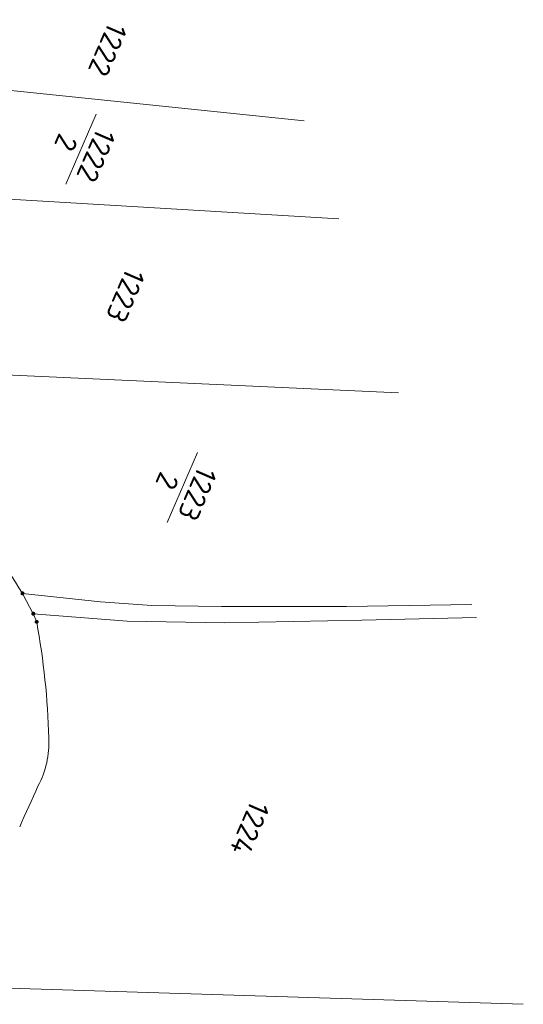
# Model space of a CAD drawing. Header units: metres. Extents: x 3425540 to 3446143, y 5432760 to 5444637.
# Tile 481 of 656: x 3436925 to 3436968, y 5443489 to 5443573. Entities that reach past the tile are written whole.
import ezdxf
from ezdxf.enums import TextEntityAlignment as Align

# ---------------------------------------------------------------- set-up
doc = ezdxf.new("R2010")
doc.units = ezdxf.units.M
doc.layers.add('B_Flurgrenzen', color=9, linetype='Continuous', lineweight=18)
doc.styles.get("Standard").update_dxf_attribs({"font": 'isocpeur.ttf'})

msp = doc.modelspace()

# ---------------------------------------------------------------- linework, layer by layer
at = {"layer": 'B_Flurgrenzen'}
for p, q in [((3436911.952, 5443568.501), (3436949.039, 5443564.649)), ((3436931.209, 5443565.232), (3436928.609, 5443559.224)), ((3436910.846, 5443558.698), (3436952.005, 5443556.26)), ((3436912.344, 5443543.367), (3436957.11, 5443541.338)), ((3436939.887, 5443536.221), (3436937.287, 5443530.213)), ((3436924.884, 5443524.144), (3436925.813, 5443522.401)), ((3436924.884, 5443524.144), (3436931.584, 5443523.425)), ((3436931.584, 5443523.425), (3436935.985, 5443523.111)), ((3436935.985, 5443523.111), (3436941.956, 5443523.032)), ((3436941.956, 5443523.032), (3436952.643, 5443523.032)), ((3436952.643, 5443523.032), (3436963.408, 5443523.189)), ((3436925.813, 5443522.401), (3436926.103, 5443521.704)), ((3436925.813, 5443522.401), (3436933.863, 5443521.774)), ((3436933.863, 5443521.774), (3436942.192, 5443521.617)), ((3436942.192, 5443521.617), (3436953.979, 5443521.853)), ((3436953.979, 5443521.853), (3436963.801, 5443522.089)), ((3436915.361, 5443490.565), (3436967.809, 5443488.916))]:
    msp.add_line(p, q, dxfattribs=at)
for points in [[(3436925.009, 5443524.144), (3436925.008, 5443524.16), (3436925.005, 5443524.175), (3436925, 5443524.19), (3436924.993, 5443524.204), (3436924.985, 5443524.218), (3436924.976, 5443524.23), (3436924.964, 5443524.24), (3436924.951, 5443524.249), (3436924.937, 5443524.257), (3436924.922, 5443524.263), (3436924.908, 5443524.267), (3436924.892, 5443524.269), (3436924.876, 5443524.269), (3436924.86, 5443524.267), (3436924.846, 5443524.263), (3436924.831, 5443524.257), (3436924.817, 5443524.249), (3436924.804, 5443524.24), (3436924.792, 5443524.23), (3436924.783, 5443524.218), (3436924.775, 5443524.204), (3436924.768, 5443524.19), (3436924.763, 5443524.175), (3436924.76, 5443524.16), (3436924.759, 5443524.144), (3436924.76, 5443524.128), (3436924.763, 5443524.113), (3436924.768, 5443524.098), (3436924.775, 5443524.084), (3436924.783, 5443524.07), (3436924.792, 5443524.058), (3436924.804, 5443524.048), (3436924.817, 5443524.039), (3436924.831, 5443524.031), (3436924.846, 5443524.025), (3436924.86, 5443524.021), (3436924.876, 5443524.019), (3436924.892, 5443524.019), (3436924.908, 5443524.021), (3436924.922, 5443524.025), (3436924.937, 5443524.031), (3436924.951, 5443524.039), (3436924.964, 5443524.048), (3436924.976, 5443524.058), (3436924.985, 5443524.07), (3436924.993, 5443524.084), (3436925, 5443524.098), (3436925.005, 5443524.113), (3436925.008, 5443524.128), (3436925.009, 5443524.144)], [(3436924.984, 5443524.144), (3436924.983, 5443524.158), (3436924.98, 5443524.172), (3436924.976, 5443524.184), (3436924.97, 5443524.197), (3436924.961, 5443524.209), (3436924.951, 5443524.219), (3436924.94, 5443524.228), (3436924.928, 5443524.235), (3436924.915, 5443524.239), (3436924.902, 5443524.242), (3436924.888, 5443524.244), (3436924.873, 5443524.243), (3436924.859, 5443524.241), (3436924.847, 5443524.238), (3436924.834, 5443524.231), (3436924.822, 5443524.223), (3436924.812, 5443524.214), (3436924.802, 5443524.203), (3436924.795, 5443524.191), (3436924.79, 5443524.178), (3436924.786, 5443524.165), (3436924.784, 5443524.151), (3436924.784, 5443524.137), (3436924.786, 5443524.123), (3436924.79, 5443524.11), (3436924.795, 5443524.097), (3436924.802, 5443524.085), (3436924.812, 5443524.074), (3436924.822, 5443524.065), (3436924.834, 5443524.057), (3436924.847, 5443524.05), (3436924.859, 5443524.047), (3436924.873, 5443524.045), (3436924.888, 5443524.044), (3436924.902, 5443524.046), (3436924.915, 5443524.049), (3436924.928, 5443524.053), (3436924.94, 5443524.06), (3436924.951, 5443524.069), (3436924.961, 5443524.079), (3436924.97, 5443524.091), (3436924.976, 5443524.104), (3436924.98, 5443524.116), (3436924.983, 5443524.13), (3436924.984, 5443524.144)], [(3436924.96, 5443524.144), (3436924.959, 5443524.156), (3436924.956, 5443524.168), (3436924.951, 5443524.179), (3436924.945, 5443524.189), (3436924.936, 5443524.199), (3436924.927, 5443524.206), (3436924.916, 5443524.213), (3436924.905, 5443524.217), (3436924.893, 5443524.219), (3436924.881, 5443524.22), (3436924.869, 5443524.218), (3436924.857, 5443524.215), (3436924.847, 5443524.21), (3436924.836, 5443524.203), (3436924.827, 5443524.194), (3436924.82, 5443524.184), (3436924.814, 5443524.174), (3436924.81, 5443524.162), (3436924.808, 5443524.15), (3436924.808, 5443524.138), (3436924.81, 5443524.126), (3436924.814, 5443524.114), (3436924.82, 5443524.104), (3436924.827, 5443524.094), (3436924.836, 5443524.085), (3436924.846, 5443524.078), (3436924.857, 5443524.073), (3436924.869, 5443524.07), (3436924.881, 5443524.068), (3436924.893, 5443524.069), (3436924.905, 5443524.071), (3436924.916, 5443524.075), (3436924.927, 5443524.082), (3436924.936, 5443524.089), (3436924.945, 5443524.099), (3436924.951, 5443524.109), (3436924.956, 5443524.12), (3436924.959, 5443524.132), (3436924.96, 5443524.144)], [(3436924.935, 5443524.144), (3436924.934, 5443524.154), (3436924.931, 5443524.164), (3436924.926, 5443524.173), (3436924.92, 5443524.18), (3436924.913, 5443524.186), (3436924.904, 5443524.191), (3436924.894, 5443524.194), (3436924.884, 5443524.195), (3436924.874, 5443524.194), (3436924.864, 5443524.191), (3436924.855, 5443524.186), (3436924.848, 5443524.18), (3436924.842, 5443524.173), (3436924.837, 5443524.164), (3436924.834, 5443524.154), (3436924.833, 5443524.144), (3436924.834, 5443524.134), (3436924.837, 5443524.124), (3436924.842, 5443524.115), (3436924.848, 5443524.108), (3436924.855, 5443524.102), (3436924.864, 5443524.097), (3436924.874, 5443524.094), (3436924.884, 5443524.093), (3436924.894, 5443524.094), (3436924.904, 5443524.097), (3436924.913, 5443524.102), (3436924.92, 5443524.108), (3436924.926, 5443524.115), (3436924.931, 5443524.124), (3436924.934, 5443524.134), (3436924.935, 5443524.144)], [(3436924.911, 5443524.144), (3436924.91, 5443524.151), (3436924.907, 5443524.158), (3436924.902, 5443524.164), (3436924.896, 5443524.168), (3436924.889, 5443524.17), (3436924.882, 5443524.171), (3436924.875, 5443524.169), (3436924.868, 5443524.166), (3436924.863, 5443524.161), (3436924.859, 5443524.155), (3436924.857, 5443524.148), (3436924.857, 5443524.14), (3436924.859, 5443524.133), (3436924.863, 5443524.127), (3436924.868, 5443524.122), (3436924.875, 5443524.119), (3436924.882, 5443524.117), (3436924.889, 5443524.118), (3436924.896, 5443524.12), (3436924.902, 5443524.124), (3436924.907, 5443524.13), (3436924.91, 5443524.137), (3436924.911, 5443524.144)], [(3436925.938, 5443522.401), (3436925.937, 5443522.417), (3436925.934, 5443522.432), (3436925.929, 5443522.447), (3436925.922, 5443522.461), (3436925.914, 5443522.475), (3436925.905, 5443522.487), (3436925.893, 5443522.497), (3436925.88, 5443522.506), (3436925.866, 5443522.514), (3436925.851, 5443522.52), (3436925.837, 5443522.524), (3436925.821, 5443522.526), (3436925.805, 5443522.526), (3436925.789, 5443522.524), (3436925.775, 5443522.52), (3436925.76, 5443522.514), (3436925.746, 5443522.506), (3436925.733, 5443522.497), (3436925.721, 5443522.487), (3436925.712, 5443522.475), (3436925.704, 5443522.461), (3436925.697, 5443522.447), (3436925.692, 5443522.432), (3436925.689, 5443522.417), (3436925.688, 5443522.401), (3436925.689, 5443522.385), (3436925.692, 5443522.37), (3436925.697, 5443522.355), (3436925.704, 5443522.341), (3436925.712, 5443522.327), (3436925.721, 5443522.315), (3436925.733, 5443522.305), (3436925.746, 5443522.296), (3436925.76, 5443522.288), (3436925.775, 5443522.282), (3436925.789, 5443522.278), (3436925.805, 5443522.276), (3436925.821, 5443522.276), (3436925.837, 5443522.278), (3436925.851, 5443522.282), (3436925.866, 5443522.288), (3436925.88, 5443522.296), (3436925.893, 5443522.305), (3436925.905, 5443522.315), (3436925.914, 5443522.327), (3436925.922, 5443522.341), (3436925.929, 5443522.355), (3436925.934, 5443522.37), (3436925.937, 5443522.385), (3436925.938, 5443522.401)], [(3436925.913, 5443522.401), (3436925.912, 5443522.415), (3436925.909, 5443522.429), (3436925.905, 5443522.441), (3436925.899, 5443522.454), (3436925.89, 5443522.466), (3436925.88, 5443522.476), (3436925.869, 5443522.485), (3436925.857, 5443522.492), (3436925.844, 5443522.496), (3436925.831, 5443522.499), (3436925.817, 5443522.501), (3436925.802, 5443522.5), (3436925.788, 5443522.498), (3436925.776, 5443522.495), (3436925.763, 5443522.488), (3436925.751, 5443522.48), (3436925.741, 5443522.471), (3436925.731, 5443522.46), (3436925.724, 5443522.448), (3436925.719, 5443522.435), (3436925.715, 5443522.422), (3436925.713, 5443522.408), (3436925.713, 5443522.394), (3436925.715, 5443522.38), (3436925.719, 5443522.367), (3436925.724, 5443522.354), (3436925.731, 5443522.342), (3436925.741, 5443522.331), (3436925.751, 5443522.322), (3436925.763, 5443522.314), (3436925.776, 5443522.307), (3436925.788, 5443522.304), (3436925.802, 5443522.302), (3436925.817, 5443522.301), (3436925.831, 5443522.303), (3436925.844, 5443522.306), (3436925.857, 5443522.31), (3436925.869, 5443522.317), (3436925.88, 5443522.326), (3436925.89, 5443522.336), (3436925.899, 5443522.348), (3436925.905, 5443522.361), (3436925.909, 5443522.373), (3436925.912, 5443522.387), (3436925.913, 5443522.401)], [(3436925.889, 5443522.401), (3436925.888, 5443522.413), (3436925.885, 5443522.425), (3436925.88, 5443522.436), (3436925.874, 5443522.446), (3436925.865, 5443522.456), (3436925.856, 5443522.463), (3436925.845, 5443522.47), (3436925.834, 5443522.474), (3436925.822, 5443522.476), (3436925.81, 5443522.477), (3436925.798, 5443522.475), (3436925.786, 5443522.472), (3436925.776, 5443522.467), (3436925.765, 5443522.46), (3436925.756, 5443522.451), (3436925.749, 5443522.441), (3436925.743, 5443522.431), (3436925.739, 5443522.419), (3436925.737, 5443522.407), (3436925.737, 5443522.395), (3436925.739, 5443522.383), (3436925.743, 5443522.371), (3436925.749, 5443522.361), (3436925.756, 5443522.351), (3436925.765, 5443522.342), (3436925.775, 5443522.335), (3436925.786, 5443522.33), (3436925.798, 5443522.327), (3436925.81, 5443522.325), (3436925.822, 5443522.326), (3436925.834, 5443522.328), (3436925.845, 5443522.332), (3436925.856, 5443522.339), (3436925.865, 5443522.346), (3436925.874, 5443522.356), (3436925.88, 5443522.366), (3436925.885, 5443522.377), (3436925.888, 5443522.389), (3436925.889, 5443522.401)], [(3436925.864, 5443522.401), (3436925.863, 5443522.411), (3436925.86, 5443522.421), (3436925.855, 5443522.43), (3436925.849, 5443522.437), (3436925.842, 5443522.443), (3436925.833, 5443522.448), (3436925.823, 5443522.451), (3436925.813, 5443522.452), (3436925.803, 5443522.451), (3436925.793, 5443522.448), (3436925.784, 5443522.443), (3436925.777, 5443522.437), (3436925.771, 5443522.43), (3436925.766, 5443522.421), (3436925.763, 5443522.411), (3436925.762, 5443522.401), (3436925.763, 5443522.391), (3436925.766, 5443522.381), (3436925.771, 5443522.372), (3436925.777, 5443522.365), (3436925.784, 5443522.359), (3436925.793, 5443522.354), (3436925.803, 5443522.351), (3436925.813, 5443522.35), (3436925.823, 5443522.351), (3436925.833, 5443522.354), (3436925.842, 5443522.359), (3436925.849, 5443522.365), (3436925.855, 5443522.372), (3436925.86, 5443522.381), (3436925.863, 5443522.391), (3436925.864, 5443522.401)], [(3436925.84, 5443522.401), (3436925.839, 5443522.408), (3436925.836, 5443522.415), (3436925.831, 5443522.421), (3436925.825, 5443522.425), (3436925.818, 5443522.427), (3436925.811, 5443522.428), (3436925.804, 5443522.426), (3436925.797, 5443522.423), (3436925.792, 5443522.418), (3436925.788, 5443522.412), (3436925.786, 5443522.405), (3436925.786, 5443522.397), (3436925.788, 5443522.39), (3436925.792, 5443522.384), (3436925.797, 5443522.379), (3436925.804, 5443522.376), (3436925.811, 5443522.374), (3436925.818, 5443522.375), (3436925.825, 5443522.377), (3436925.831, 5443522.381), (3436925.836, 5443522.387), (3436925.839, 5443522.394), (3436925.84, 5443522.401)], [(3436926.228, 5443521.704), (3436926.227, 5443521.72), (3436926.224, 5443521.735), (3436926.219, 5443521.75), (3436926.212, 5443521.764), (3436926.204, 5443521.778), (3436926.195, 5443521.79), (3436926.183, 5443521.8), (3436926.17, 5443521.809), (3436926.156, 5443521.817), (3436926.141, 5443521.823), (3436926.127, 5443521.827), (3436926.111, 5443521.829), (3436926.095, 5443521.829), (3436926.079, 5443521.827), (3436926.065, 5443521.823), (3436926.05, 5443521.817), (3436926.036, 5443521.809), (3436926.023, 5443521.8), (3436926.011, 5443521.79), (3436926.002, 5443521.778), (3436925.994, 5443521.764), (3436925.987, 5443521.75), (3436925.982, 5443521.735), (3436925.979, 5443521.72), (3436925.978, 5443521.704), (3436925.979, 5443521.688), (3436925.982, 5443521.673), (3436925.987, 5443521.658), (3436925.994, 5443521.644), (3436926.002, 5443521.63), (3436926.011, 5443521.618), (3436926.023, 5443521.608), (3436926.036, 5443521.599), (3436926.05, 5443521.591), (3436926.065, 5443521.585), (3436926.079, 5443521.581), (3436926.095, 5443521.579), (3436926.111, 5443521.579), (3436926.127, 5443521.581), (3436926.141, 5443521.585), (3436926.156, 5443521.591), (3436926.17, 5443521.599), (3436926.183, 5443521.608), (3436926.195, 5443521.618), (3436926.204, 5443521.63), (3436926.212, 5443521.644), (3436926.219, 5443521.658), (3436926.224, 5443521.673), (3436926.227, 5443521.688), (3436926.228, 5443521.704)], [(3436926.203, 5443521.704), (3436926.202, 5443521.718), (3436926.199, 5443521.732), (3436926.195, 5443521.744), (3436926.189, 5443521.757), (3436926.18, 5443521.769), (3436926.17, 5443521.779), (3436926.159, 5443521.788), (3436926.147, 5443521.795), (3436926.134, 5443521.799), (3436926.121, 5443521.802), (3436926.107, 5443521.804), (3436926.092, 5443521.803), (3436926.078, 5443521.801), (3436926.066, 5443521.798), (3436926.053, 5443521.791), (3436926.041, 5443521.783), (3436926.031, 5443521.774), (3436926.021, 5443521.763), (3436926.014, 5443521.751), (3436926.009, 5443521.738), (3436926.005, 5443521.725), (3436926.003, 5443521.711), (3436926.003, 5443521.697), (3436926.005, 5443521.683), (3436926.009, 5443521.67), (3436926.014, 5443521.657), (3436926.021, 5443521.645), (3436926.031, 5443521.634), (3436926.041, 5443521.625), (3436926.053, 5443521.617), (3436926.066, 5443521.61), (3436926.078, 5443521.607), (3436926.092, 5443521.605), (3436926.107, 5443521.604), (3436926.121, 5443521.606), (3436926.134, 5443521.609), (3436926.147, 5443521.613), (3436926.159, 5443521.62), (3436926.17, 5443521.629), (3436926.18, 5443521.639), (3436926.189, 5443521.651), (3436926.195, 5443521.664), (3436926.199, 5443521.676), (3436926.202, 5443521.69), (3436926.203, 5443521.704)], [(3436926.179, 5443521.704), (3436926.178, 5443521.716), (3436926.175, 5443521.728), (3436926.17, 5443521.739), (3436926.164, 5443521.749), (3436926.155, 5443521.759), (3436926.146, 5443521.766), (3436926.135, 5443521.773), (3436926.124, 5443521.777), (3436926.112, 5443521.779), (3436926.1, 5443521.78), (3436926.088, 5443521.778), (3436926.076, 5443521.775), (3436926.066, 5443521.77), (3436926.055, 5443521.763), (3436926.046, 5443521.754), (3436926.039, 5443521.744), (3436926.033, 5443521.734), (3436926.029, 5443521.722), (3436926.027, 5443521.71), (3436926.027, 5443521.698), (3436926.029, 5443521.686), (3436926.033, 5443521.674), (3436926.039, 5443521.664), (3436926.046, 5443521.654), (3436926.055, 5443521.645), (3436926.065, 5443521.638), (3436926.076, 5443521.633), (3436926.088, 5443521.63), (3436926.1, 5443521.628), (3436926.112, 5443521.629), (3436926.124, 5443521.631), (3436926.135, 5443521.635), (3436926.146, 5443521.642), (3436926.155, 5443521.649), (3436926.164, 5443521.659), (3436926.17, 5443521.669), (3436926.175, 5443521.68), (3436926.178, 5443521.692), (3436926.179, 5443521.704)], [(3436926.154, 5443521.704), (3436926.153, 5443521.714), (3436926.15, 5443521.724), (3436926.145, 5443521.733), (3436926.139, 5443521.74), (3436926.132, 5443521.746), (3436926.123, 5443521.751), (3436926.113, 5443521.754), (3436926.103, 5443521.755), (3436926.093, 5443521.754), (3436926.083, 5443521.751), (3436926.074, 5443521.746), (3436926.067, 5443521.74), (3436926.061, 5443521.733), (3436926.056, 5443521.724), (3436926.053, 5443521.714), (3436926.052, 5443521.704), (3436926.053, 5443521.694), (3436926.056, 5443521.684), (3436926.061, 5443521.675), (3436926.067, 5443521.668), (3436926.074, 5443521.662), (3436926.083, 5443521.657), (3436926.093, 5443521.654), (3436926.103, 5443521.653), (3436926.113, 5443521.654), (3436926.123, 5443521.657), (3436926.132, 5443521.662), (3436926.139, 5443521.668), (3436926.145, 5443521.675), (3436926.15, 5443521.684), (3436926.153, 5443521.694), (3436926.154, 5443521.704)], [(3436926.13, 5443521.704), (3436926.129, 5443521.711), (3436926.126, 5443521.718), (3436926.121, 5443521.724), (3436926.115, 5443521.728), (3436926.108, 5443521.73), (3436926.101, 5443521.731), (3436926.094, 5443521.729), (3436926.087, 5443521.726), (3436926.082, 5443521.721), (3436926.078, 5443521.715), (3436926.076, 5443521.708), (3436926.076, 5443521.7), (3436926.078, 5443521.693), (3436926.082, 5443521.687), (3436926.087, 5443521.682), (3436926.094, 5443521.679), (3436926.101, 5443521.677), (3436926.108, 5443521.678), (3436926.115, 5443521.68), (3436926.121, 5443521.684), (3436926.126, 5443521.69), (3436926.129, 5443521.697), (3436926.13, 5443521.704)]]:
    msp.add_lwpolyline(points, dxfattribs=at)
for centre, radius, start, end in [((3436847.046, 5443475.681), 91.692, 31.9071, 43.28382), ((3436861.072, 5443509.892), 66.095, 1.60772, 10.29514), ((3436919.295, 5443511.347), 7.857, 331.69913, 2.91209), ((3436193.413, 5443835.111), 802.648, 335.647383, 335.920083)]:
    msp.add_arc(centre, radius, start, end, dxfattribs=at)

# ---------------------------------------------------------------- texts
for s, p in [('1222', (3436932.191, 5443570.755)), ('1223', (3436933.716, 5443549.66)), ('1224', (3436944.371, 5443503.987))]:
    msp.add_text(s, height=1.8, rotation=246.60004, dxfattribs=at).set_placement(p, align=Align.MIDDLE)
for s, p in [('1222', (3436930.368, 5443562.031)), ('1223', (3436939.046, 5443533.02))]:
    msp.add_text(s, height=1.8, rotation=246.60004, dxfattribs=at).set_placement(p, align=Align.CENTER)
for p in [(3436929.45, 5443562.427), (3436938.128, 5443533.416)]:
    msp.add_text('2', height=1.8, rotation=246.60004, dxfattribs=at).set_placement(p, align=Align.TOP_CENTER)

doc.saveas('drawing.dxf')
